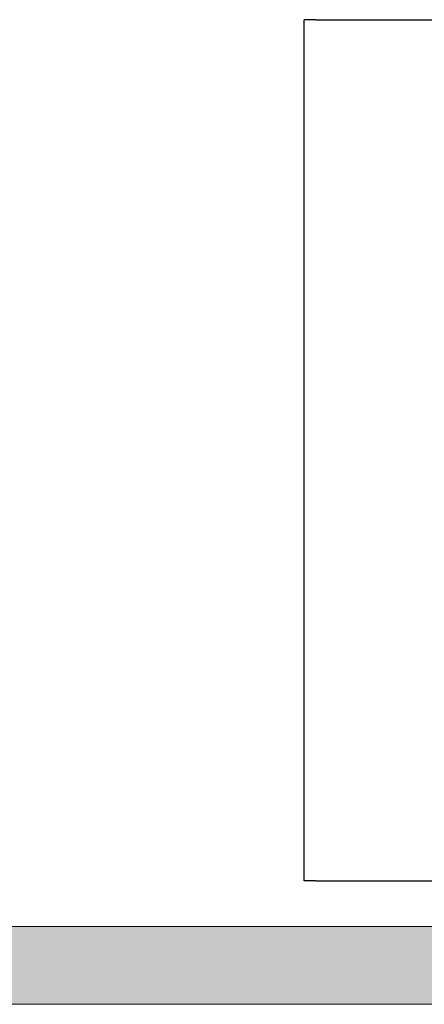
# Model space of a CAD drawing. Extents: x -89225 to 110569, y 13360 to 87647.
# Tile 463 of 478: x 98012 to 99573, y 72886 to 76686. Entities that reach past the tile are written whole.
import ezdxf

# ---------------------------------------------------------------- set-up
doc = ezdxf.new("R2010")
doc.units = 0
doc.layers.add('Beluchtingstank', color=253, linetype='Continuous')
doc.layers.add('INSTALLATIE', color=6, linetype='Continuous')

msp = doc.modelspace()

# ---------------------------------------------------------------- hatches: boundary and pattern name
at = {"layer": 'Beluchtingstank', "lineweight": 9, "ltscale": 0.01}
h = msp.add_hatch(dxfattribs=at)
h.set_pattern_fill('AR-CONC', color=256, style=0)
h.set_pattern_definition([(50, (-1014792.94, 1043025.14), (182.184669, -15.939086), [19.05, -209.55]), (355, (-1014792.94, 1043025.14), (-35.243421, 191.056845), [15.24, -167.640584]), (100.451445, (-1014777.75, 1043023.8), (146.941247, 175.117752), [16.190009, -178.090245]), (46.1842, (-1014792.94, 1043075.94), (271.07904, -42.042328), [28.575, -314.325]), (96.635558, (-1014770.35, 1043072.43), (237.404134, 247.426125), [24.285023, -267.13561]), (351.184151, (-1014792.94, 1043075.94), (237.404134, 247.426125), [22.859967, -251.45973]), (21, (-1014767.54, 1043063.24), (151.614391, -102.265198), [19.05, -209.55]), (326, (-1014767.54, 1043063.24), (61.802028, 184.187966), [15.24, -167.64]), (71.451445, (-1014754.9, 1043054.71), (213.41642, 81.922769), [16.190009, -178.089938]), (37.5, (-1014792.936, 1043025.14), (3.0886033, 84.555039), [0, -165.608, 0, -170.18, 0, -168.275]), (7.5, (-1014792.94, 1043025.14), (66.8196625, 100.180575), [0, -97.028, 0, -161.798, 0, -64.135]), (327.5, (-1014849.58, 1043025.14), (135.5905952, -5.728744), [0, -63.5, 0, -198.12, 0, -262.89]), (317.5, (-1014874.98, 1043025.14), (148.129181, 25.426491), [0, -82.55, 0, -131.572, 0, -186.69])])
h.paths.add_polyline_path([(107126.9, 72886), (107126.9, 73186), (106821.2, 73186), (93997, 73186), (93747, 73186), (80922.8, 73186), (80617.1, 73186), (80617.1, 72886)])

# ---------------------------------------------------------------- linework, layer by layer
for p, q in [((107126.9, 73186), (80617.1, 73186)), ((80617.1, 72886), (107126.9, 72886))]:
    msp.add_line(p, q, dxfattribs=at)
at = {"layer": 'INSTALLATIE'}
for p, q in [((99154.1, 76686), (99109.6, 76686)), ((99109.6, 73362), (99109.6, 76686)), ((99154.1, 76686), (99158.8, 76686)), ((99158.8, 76686), (99614.3, 76686)), ((99154.1, 73362), (99109.6, 73362)), ((99154.1, 73362), (99158.8, 73362)), ((99158.8, 73362), (99614.3, 73362))]:
    msp.add_line(p, q, dxfattribs=at)

doc.saveas('drawing.dxf')
